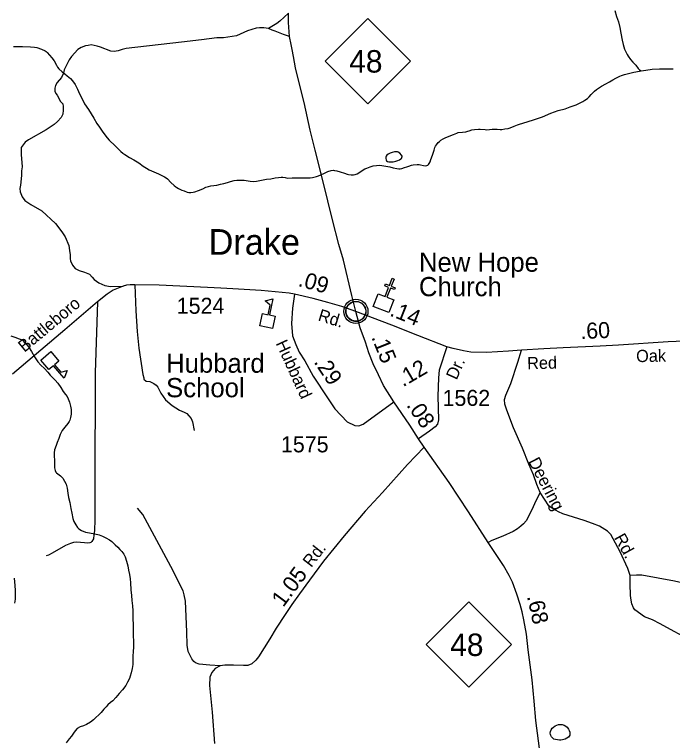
# Model space of a CAD drawing. Extents: x 2220236 to 2384410, y 720751 to 894131.
# Drawn here: x 2347089 to 2352224, y 831598 to 837260 of the extents above; entities that cross this region are included whole.
import ezdxf

# ---------------------------------------------------------------- set-up
doc = ezdxf.new("R2010")
doc.units = 0
doc.layers.add('Default', color=7, linetype='Continuous')

msp = doc.modelspace()

# ---------------------------------------------------------------- linework, layer by layer
at = {"layer": 'Default'}
for points in [[(2349226.6, 837270.7), (2349158.9, 837206.8), (2349135.1, 837188.6), (2349071.6, 837149.8)], [(2349752.8, 834944.9), (2349722.3, 835068.9), (2349656, 835342.9), (2349620.9, 835466.5), (2349571.2, 835657.6), (2349497.9, 835956.2), (2349436.4, 836202.3), (2349397.1, 836356.8), (2349350, 836574.2), (2349318.6, 836697.2), (2349282, 836843.9), (2349265, 836932), (2349254.5, 836986.2), (2349247.5, 837026.3), (2349235.3, 837089.2), (2349228.3, 837197.4), (2349226.6, 837270.7)], [(2351772.7, 837291.9), (2351787.1, 837243.3), (2351801.6, 837202.2), (2351812.2, 837159.9), (2351821, 837114.3), (2351831.4, 837060.6), (2351837.8, 837024.8), (2351843, 837008.6), (2351850.3, 836990.8), (2351860.4, 836968.9), (2351870.7, 836949), (2351878.9, 836934.5), (2351897.3, 836909), (2351915.6, 836887.5), (2351937.9, 836863.8), (2351956.3, 836839.9), (2351967.2, 836828.8), (2351978.4, 836820.4)], [(2349071.6, 837149.8), (2349035.5, 837157.3), (2348999.5, 837157), (2348973.6, 837154.6), (2348905.9, 837131.8), (2348820.3, 837094.9), (2348718.6, 837077.5), (2348668.6, 837077.1), (2348546.9, 837063.5), (2348393.1, 837043.6), (2347959.9, 836994.5), (2347929.9, 836988.3), (2347898, 836975.7), (2347866.2, 836971.4), (2347840.1, 836973.2), (2347759.7, 837006.1), (2347733.6, 837013.8), (2347687.6, 837023.2), (2347663.5, 837019), (2347641.7, 837014.7), (2347609.8, 837002.4), (2347584, 836985.9), (2347532.7, 836931.4), (2347515.1, 836905.3), (2347476, 836828.8), (2347470.3, 836802.8), (2347454.7, 836768.5), (2347421.2, 836730.2), (2347409.4, 836706.1), (2347403.6, 836686), (2347404, 836662), (2347410.1, 836644.1), (2347420.4, 836632.1), (2347446.9, 836582.5), (2347465.1, 836562.7), (2347467.3, 836542.8), (2347467.7, 836514.8), (2347466.2, 836482.7), (2347452.4, 836456.5), (2347422.9, 836424.3), (2347397, 836402), (2347335.7, 836361.3), (2347196.6, 836283.6), (2347172.9, 836265.4), (2347162.9, 836255.2), (2347139.4, 836223), (2347140, 836169), (2347147.2, 836071.1), (2347143.5, 836041.1), (2347141.9, 836005), (2347134.9, 835928.9), (2347129.1, 835902.8), (2347133.6, 835877), (2347147.9, 835839.2), (2347168.4, 835809.4), (2347216.7, 835778), (2347301.3, 835729), (2347408.4, 835630.3), (2347457.1, 835564.9), (2347483.7, 835525.4), (2347512.4, 835459.7), (2347516.8, 835419.7), (2347523.2, 835385.7), (2347523.7, 835355.7), (2347525.9, 835339.8), (2347542.2, 835304), (2347562.6, 835280.3), (2347592.7, 835262.7), (2347634.8, 835251.2), (2347675, 835235.6), (2347695.2, 835211.9), (2347709.6, 835192), (2347745.9, 835166.5), (2347794.1, 835147.1), (2347838.1, 835137.7), (2347937.5, 835142.2)], [(2349235.3, 837089.2), (2349188.2, 837103.1), (2349123.8, 837130.5), (2349099.7, 837138.1), (2349071.6, 837149.8)], [(2347079.8, 837010.7), (2347151.6, 837010.3), (2347213.8, 837007), (2347243.5, 837004.2), (2347262, 837001.7), (2347298.2, 836990.1), (2347328.3, 836976.5), (2347336.1, 836970.9), (2347344.2, 836964.7), (2347362.5, 836942.5), (2347378.7, 836922.8), (2347397.1, 836898.9), (2347415.6, 836863.6), (2347425.4, 836849.2), (2347435.8, 836835.5), (2347460.3, 836813.5), (2347480.4, 836798), (2347500.7, 836782.4), (2347524.9, 836760.4), (2347541, 836743), (2347561.3, 836713.6), (2347579.8, 836677.3), (2347596.4, 836641.9), (2347616.7, 836601.7), (2347635.3, 836564), (2347665.7, 836520), (2347686.1, 836486.3), (2347706.6, 836451.1), (2347731.2, 836411.1), (2347751.4, 836381.7), (2347771.7, 836351.3), (2347794.2, 836321.7), (2347812.3, 836297.9), (2347828.5, 836278.8), (2347836.7, 836270.3), (2347865, 836245.2), (2347893.4, 836216.8), (2347919.7, 836191.6), (2347935, 836179.1), (2347949.9, 836168.3), (2347986.2, 836145.8), (2348020.5, 836126.8), (2348058.9, 836102.8), (2348093.1, 836077.3), (2348117.7, 836060.9), (2348139.2, 836048), (2348175.7, 836032.1), (2348211.7, 836017.2), (2348237.8, 836005.1), (2348259.9, 835993.9), (2348273.4, 835985.2), (2348282.3, 835977.4), (2348308.7, 835949.9), (2348334.9, 835926.3), (2348347.5, 835915.4), (2348355.6, 835910.8), (2348369, 835903.1), (2348393.5, 835891), (2348411.5, 835883.5), (2348435.5, 835875.3), (2348449.4, 835872.6), (2348465.5, 835871.6), (2348482.2, 835873.3), (2348495.5, 835876.1), (2348525.3, 835886.5), (2348557.2, 835899.3), (2348582.9, 835913.5), (2348602.4, 835919.2), (2348620.9, 835923.9), (2348668.9, 835930.2), (2348697.2, 835936.2), (2348722.9, 835941.2), (2348750.5, 835948.9), (2348774.4, 835957.5), (2348802.4, 835964.2), (2348824, 835966.7), (2348844.6, 835968.5), (2348880.4, 835966.7)], [(2350879.8, 836362.6), (2350891.6, 836363.1), (2350915.7, 836367.4), (2350940.5, 836371.7), (2350957.7, 836375.6), (2350989.4, 836388.4), (2351014.5, 836399.3), (2351029.4, 836404.8), (2351091, 836423.1), (2351146.7, 836441.8), (2351208.5, 836463), (2351274.4, 836489.7), (2351332, 836510.1), (2351385.9, 836524.4), (2351425.7, 836539.2), (2351471.6, 836555.8), (2351503.5, 836570.3), (2351525.3, 836582.7), (2351541, 836592.5), (2351560.8, 836605.4), (2351574.8, 836616.9), (2351590.4, 836635.5), (2351614.3, 836661.8), (2351630.8, 836675.6), (2351645.8, 836686.1), (2351669.8, 836700.2), (2351704.5, 836719.6), (2351731.4, 836734.9), (2351759.3, 836751.4), (2351781.1, 836763.8), (2351813, 836779.9), (2351824.9, 836784.6), (2351848.6, 836792.2), (2351880.7, 836800.7), (2351922.4, 836809), (2351966.3, 836818.3), (2351978.4, 836820.4)], [(2351978.4, 836820.4), (2352016.2, 836826.9), (2352066.2, 836832.9), (2352122.2, 836836.2), (2352178.3, 836836.8), (2352228.1, 836837.2)], [(2348880.4, 835966.7), (2348928.6, 835959.5), (2348950.7, 835958.1), (2348976.5, 835959.8), (2349054.3, 835975.5), (2349088.3, 835979.2), (2349122.2, 835985.5), (2349148.3, 835989.8), (2349170.2, 835992.4), (2349184, 835992.3), (2349202.2, 835988.7), (2349220.4, 835984.6), (2349256.1, 835985.4), (2349304.4, 835985.7), (2349352.2, 835986.7), (2349396.2, 835986.8), (2349414.8, 835988.6), (2349446.1, 835995.4), (2349461.6, 836002), (2349503.8, 836020.1), (2349533.8, 836034.5), (2349559.7, 836042.7), (2349577.6, 836045.1), (2349586.9, 836043.9), (2349603.7, 836041.3), (2349629.6, 836034.1), (2349663.9, 836022.4), (2349684.2, 836016), (2349694.1, 836013.1), (2349715.3, 836010.7), (2349734, 836008.8), (2349747.7, 836012), (2349761.9, 836017.5), (2349783.7, 836029.9), (2349801.6, 836042.1), (2349823.4, 836055.2), (2349837.2, 836062.3), (2349863.4, 836072.6), (2349889, 836079.2), (2349913.1, 836083.5), (2349937.1, 836083.8), (2349955.6, 836081.9), (2349971, 836080.3), (2350017.4, 836070.7), (2350045.2, 836065.2), (2350071.4, 836058.8), (2350087.2, 836057.1), (2350099.3, 836057.6), (2350111.1, 836059.7), (2350133.4, 836066.2), (2350149.3, 836071.8), (2350167.1, 836078.4), (2350186.2, 836084.1), (2350201.2, 836087), (2350231, 836089.2), (2350246.4, 836088.9), (2350257, 836087.7), (2350281.2, 836081.4), (2350297.3, 836079.5), (2350307.1, 836081.5), (2350313.2, 836084.4), (2350319.2, 836090.2), (2350325.1, 836098.7), (2350332.8, 836112.1), (2350338.7, 836128.1), (2350352, 836162.1), (2350363.8, 836203), (2350370.2, 836222.9), (2350375.4, 836233), (2350383.1, 836244.8), (2350395, 836260.7), (2350406, 836270.4), (2350416.9, 836279), (2350433.8, 836290.2), (2350448.6, 836297.4), (2350480.2, 836310.2), (2350514.1, 836324.7), (2350541.9, 836335.7), (2350551.9, 836338.7), (2350585.9, 836343.4), (2350610.1, 836346), (2350627.7, 836349), (2350638, 836352.1), (2350657.7, 836360.1), (2350679.9, 836362.6), (2350710.7, 836365.5), (2350721.8, 836367), (2350762.7, 836362.1), (2350775.8, 836361.6), (2350817.7, 836366), (2350835.7, 836366.7), (2350855.5, 836364.9), (2350879.8, 836362.6)], [(2350080, 836120.8), (2350094.5, 836127), (2350104.4, 836133.3), (2350108.5, 836137.4), (2350111.9, 836144.1), (2350114.2, 836151.7), (2350114.3, 836155.7), (2350108.1, 836163.6), (2350096.1, 836177.3), (2350083.5, 836186.6), (2350077.8, 836189.6), (2350068.3, 836189.9), (2350054.6, 836188.7), (2350036, 836184.7), (2350019.9, 836178.1), (2350004.1, 836170.2), (2349994.2, 836163.9), (2349988.3, 836156.4), (2349986.2, 836150.5), (2349986.5, 836135.7), (2349988.6, 836125.3), (2349992.8, 836117.9), (2349998.9, 836114.2), (2350008.9, 836110.4), (2350018.4, 836110.1), (2350028.9, 836110.5), (2350044.9, 836111.8), (2350064.7, 836116.9), (2350080, 836120.8)], [(2349273, 835077.6), (2349231.2, 835086.3), (2349014.8, 835107.3), (2348793.3, 835121.2), (2348697.9, 835124.4), (2348593.8, 835131.2), (2348216.7, 835149.2), (2348026.5, 835152.7), (2347991.6, 835152.7), (2347961.9, 835149.2), (2347937.5, 835142.2), (2347859, 835110.8), (2347811.9, 835077.6), (2347735.1, 835018.2), (2347480.4, 834801.8), (2347073.9, 834456.1)], [(2348026.5, 835152.7), (2348036.4, 834948.1), (2348046.3, 834788.2), (2348059.9, 834656.5), (2348090.2, 834452.9), (2348098.6, 834425), (2348098.7, 834417), (2348114.9, 834401.2), (2348144.9, 834397.5), (2348177.2, 834382), (2348195.3, 834368.1), (2348207.5, 834354.4), (2348230.1, 834306.5), (2348266.6, 834255), (2348319.1, 834209.7), (2348375.5, 834174.4), (2348411.8, 834158.9), (2348433.9, 834147.2), (2348450.1, 834131.2), (2348466.2, 834109.5), (2348478.7, 834083.6), (2348491.5, 834015.9)], [(2349273, 835077.6), (2349259.1, 834969.4), (2349250.4, 834850.6), (2349257.3, 834754.6), (2349283.5, 834686.5), (2349309.7, 834625.4), (2349353.3, 834559.1), (2349418.7, 834440.4), (2349532.1, 834269.3), (2349588, 834183.8), (2349683.9, 834084.2), (2349745, 834054.6), (2349776.4, 834052.8), (2349809.5, 834065), (2350050.3, 834237.9)], [(2349752.8, 834944.9), (2349642.9, 834981.6), (2349534.7, 835013), (2349420.5, 835044.4), (2349273, 835077.6)], [(2347735.1, 835018.2), (2347718.4, 834464.5), (2347717.9, 834162.5), (2347715.3, 833884.5), (2347714.4, 833618.5), (2347716.5, 833448.7), (2347716, 833318.7), (2347713.1, 833234.7), (2347707.4, 833200.6), (2347705.9, 833170.6), (2347692.1, 833150.4), (2347684.2, 833142.5), (2347676.2, 833138.3), (2347660.3, 833136.1), (2347634.3, 833139.8), (2347572.2, 833145.1), (2347548.1, 833142.7), (2347524.3, 833134.5), (2347486.5, 833118), (2347383.3, 833058.7), (2347353.5, 833044.5), (2347335.5, 833038.2)], [(2350462, 834669.1), (2350237, 834756.4), (2350033.7, 834836.7), (2349752.8, 834944.9)], [(2350050.3, 834237.9), (2349968.3, 834367.1), (2349928.2, 834449.1), (2349888, 834534.7), (2349853.1, 834621.9), (2349827, 834705.7), (2349786.9, 834815.7), (2349752.8, 834944.9)], [(2347060.7, 834755), (2347090.8, 834743.1), (2347124.8, 834729.7), (2347147.1, 834721.4), (2347157.3, 834713.6), (2347165.2, 834704.1), (2347181.3, 834688.4), (2347203.8, 834660.7), (2347220.1, 834630.9), (2347244.7, 834590.9), (2347271.3, 834550.9), (2347295.3, 834525.6), (2347321.7, 834498.2), (2347348.1, 834470.4), (2347366.4, 834448.1), (2347382.5, 834430.7), (2347406.8, 834407.1), (2347427.1, 834385), (2347449.5, 834351.4), (2347467.8, 834319.3), (2347486.2, 834295.5), (2347498.3, 834279.6), (2347508.6, 834261.9), (2347516.8, 834237.7), (2347525.4, 834204.5), (2347531.6, 834180.2), (2347531.8, 834160.5), (2347530.2, 834142.4), (2347526.3, 834118.2), (2347520.6, 834096), (2347515.4, 834086.6), (2347505, 834069.8), (2347481.1, 834041.9), (2347461.6, 834015.5), (2347446, 833985.3), (2347434.2, 833953), (2347422.7, 833921.3), (2347412.8, 833898.6), (2347401.4, 833864.7), (2347397.5, 833840.5), (2347397.9, 833814.3), (2347400.4, 833784.9), (2347400.7, 833762.9), (2347400.9, 833740.6), (2347400.9, 833725.2), (2347405.4, 833703), (2347411.5, 833690.1), (2347417.6, 833684.8), (2347427.5, 833677), (2347447.8, 833661.4), (2347465.9, 833643.1), (2347478.4, 833620), (2347490.5, 833595.9), (2347499, 833565.7), (2347503.6, 833525.9), (2347509.8, 833493.9)], [(2353615.1, 834777.6), (2353316.8, 834761.4), (2353077.6, 834749.2), (2352632.6, 834725.7), (2352190, 834706.2), (2351802.6, 834681.9), (2351658.3, 834672.1), (2351369.7, 834659.2), (2351219.7, 834651.9), (2351045.6, 834642.9), (2350945.3, 834634.2), (2350772.6, 834623.7), (2350649.6, 834627.2), (2350593.8, 834635.9), (2350512.6, 834655.1), (2350462, 834669.1)], [(2350462, 834669.1), (2350404.2, 834484.8), (2350397.6, 834426.9), (2350392.6, 834284.5), (2350397.6, 834099), (2350391, 834065.9), (2350372.8, 834044.3), (2350328.1, 834011.2), (2350240.5, 833949.5)], [(2351192.4, 833532.4), (2351165.7, 833594), (2351138.1, 833668.8), (2351101.5, 833752.6), (2351054.3, 833876.5), (2350982.8, 834037.1), (2350930.5, 834175), (2350914.8, 834220.4), (2350914.1, 834256.8), (2350923.5, 834290.2), (2350961.9, 834381), (2351017.7, 834548.6), (2351045.6, 834642.9)], [(2350240.5, 833949.5), (2350173.3, 834058.1), (2350050.3, 834237.9)], [(2350284.8, 833885.4), (2350240.5, 833949.5)], [(2350284.8, 833885.4), (2350156.7, 833750.8), (2349959.6, 833530.8), (2349825.2, 833385.9), (2349660.4, 833193.9), (2349499.8, 832996.6), (2349391.7, 832848.2), (2349313.2, 832741.8), (2349253.9, 832658), (2349201.5, 832579.4), (2349129.8, 832474), (2349080.8, 832389.4), (2348993.9, 832249.4), (2348973, 832223.3), (2348941.6, 832195.3), (2348908.4, 832181.4), (2348875.3, 832181.4), (2348798.5, 832184.9), (2348730.5, 832184.9), (2348693.8, 832179.6), (2348655.4, 832160.4), (2348629.3, 832129), (2348613.6, 832090.6), (2348610.1, 832027.7), (2348631, 831820), (2348648.5, 831573.8)], [(2351414.5, 830571.2), (2351317.3, 830903.8), (2351280, 831067.6), (2351231.4, 831242.8), (2351198.9, 831437.5), (2351157.3, 831753.6), (2351143.3, 831903.8), (2351127.6, 832069.6), (2351098, 832303.9), (2351083.4, 832428), (2351063.9, 832539.2), (2351050, 832602.1), (2351035.2, 832658), (2351009.9, 832738.3), (2350975, 832832.5), (2350950.5, 832884.9), (2350905.2, 832963.5), (2350786.5, 833141.5), (2350633, 833382.4), (2350481.2, 833611.1), (2350284.8, 833885.4)], [(2351192.4, 833532.4), (2351157.1, 833466), (2351126, 833395.6), (2351081, 833311.2), (2351061.4, 833287), (2351041.6, 833268.7), (2351013.8, 833248.4), (2350980.2, 833228), (2350900.7, 833190.9), (2350815, 833158), (2350786.5, 833141.5)], [(2351894, 832885), (2351875.2, 832938.7), (2351815.8, 833070.1), (2351742.1, 833205.1), (2351717.8, 833230.8), (2351655.4, 833270), (2351599.1, 833291.3), (2351535, 833312.5), (2351368.4, 833364.5), (2351334.1, 833380.1), (2351279.7, 833413.5), (2351259.7, 833429.1), (2351192.4, 833532.4)], [(2347509.8, 833493.9), (2347520.3, 833454.3), (2347528.8, 833406.1), (2347535.2, 833370.3), (2347543.8, 833327.9), (2347552, 833304.6), (2347566.4, 833280.6), (2347580.8, 833258.9), (2347590.7, 833248.8), (2347611, 833235.5), (2347642.9, 833223.7), (2347673.1, 833216.1), (2347715.4, 833208.6), (2347749.2, 833201.1), (2347775.6, 833191.4), (2347801.7, 833177.7), (2347829.8, 833164), (2347848.1, 833150), (2347860.2, 833135.7), (2347874.2, 833122.5), (2347894.7, 833104.3), (2347910.7, 833088.6), (2347926.8, 833072.8), (2347943.1, 833051.5), (2347951.5, 833031.2), (2347963.8, 832995.6), (2347972.4, 832959.8), (2347978.8, 832925.6), (2347985.1, 832891.4), (2347991.4, 832858.2), (2347993.9, 832827.8), (2347996.5, 832773.7), (2348001.2, 832729.6), (2348003.5, 832689.6), (2348008.2, 832647.8), (2348012.3, 832610.2), (2348013.3, 832553.8), (2348015.8, 832493.9), (2348014.3, 832450.5), (2348014.9, 832411.8), (2348017.4, 832374.1), (2348016, 832328.1), (2348014.4, 832288), (2348012.6, 832258.4), (2348013.2, 832227.9), (2348011.4, 832191.7), (2348005.8, 832159.6), (2347998.4, 832125.5), (2347992.5, 832100), (2347984.8, 832080), (2347971.2, 832051.6), (2347957.5, 832025.4), (2347931.9, 831993.2), (2347906.2, 831964.2), (2347878.6, 831931.9), (2347855, 831908), (2347837.2, 831894.1), (2347817.2, 831875.2), (2347803.4, 831861.5), (2347785.8, 831841.1), (2347763.9, 831815), (2347746.3, 831796.8), (2347724.5, 831776.3), (2347704.5, 831758.4), (2347681, 831740), (2347651.2, 831721.7), (2347627.3, 831713.2), (2347601.4, 831703.3), (2347577.3, 831690.8), (2347561.6, 831674.4), (2347549.9, 831654.2), (2347534.1, 831632.3), (2347514.3, 831610.1), (2347490.6, 831579.6)], [(2348693.8, 832179.6), (2348611.8, 832184.9), (2348528.9, 832191.8), (2348501, 832202.3), (2348488.8, 832214.5), (2348472.9, 832235.1), (2348445.2, 832293.1), (2348436.5, 832340.2), (2348434.7, 832445), (2348424.3, 832684.1), (2348413.8, 832734.8), (2348405.1, 832764.4), (2348309.1, 832954.7), (2348089.3, 833361.5), (2348049.2, 833410.4)], [(2352735.4, 832873.4), (2352633.7, 832859.7), (2352574.2, 832849.2), (2352518.3, 832830.5), (2352448.8, 832809.6), (2352430.7, 832805.5), (2352406.7, 832805.1), (2352362.6, 832812.7), (2352240.4, 832841.1), (2351985.8, 832886.2), (2351941.9, 832887.6), (2351894, 832885)], [(2347085.3, 832862.8), (2347089.7, 832835.1), (2347091.8, 832807.3), (2347094.4, 832767.3), (2347094.9, 832732.9), (2347093.3, 832699), (2347087.7, 832668.6)], [(2352459.8, 832321.8), (2352378.8, 832367.2), (2352313.9, 832406.2), (2352237.7, 832448.3), (2352127.5, 832508.4), (2352067.5, 832539.2), (2352005.9, 832562.4), (2351931.3, 832615.6), (2351919, 832631.3), (2351906.7, 832663.2), (2351900.3, 832693.2), (2351895.8, 832729), (2351892.6, 832820.9), (2351894.3, 832853), (2351894, 832885)], [(2351270.8, 831643.3), (2351270.3, 831654.8), (2351272.4, 831667), (2351276.8, 831679.7), (2351284.2, 831693.1), (2351294.9, 831702.4), (2351308, 831711.1), (2351321.5, 831718.3), (2351333.9, 831722), (2351346.9, 831723.6), (2351363.7, 831722.6), (2351377.3, 831718.2), (2351392.1, 831710.6), (2351401.6, 831701.8), (2351412.1, 831686.8), (2351417.1, 831676.2), (2351421.6, 831662.6), (2351422.8, 831649.5), (2351422.9, 831638.7), (2351418.3, 831630.3), (2351411.1, 831622.8), (2351385.1, 831608.6), (2351366.3, 831601.9), (2351353.3, 831599.7), (2351342.1, 831600.3), (2351325.3, 831601.9), (2351310.1, 831605.5), (2351299.1, 831609), (2351285.1, 831620.9), (2351279, 831627.2), (2351273.3, 831636.8), (2351270.8, 831643.3)]]:
    msp.add_lwpolyline(points, dxfattribs=at)
for points in [[(2349513.3, 836896.9), (2349846.3, 837229.9), (2350179.3, 836896.9), (2349846.3, 836563.9)], [(2349927.7, 835082.3), (2349980.6, 835061.3), (2350008.8, 835132), (2349979.1, 835143.9), (2349985, 835158.7), (2350014.8, 835146.8), (2350037.1, 835202.7), (2350051.9, 835196.7), (2350029.6, 835140.9), (2350059.4, 835129), (2350053.4, 835114.2), (2350023.7, 835126), (2349995.5, 835055.3), (2350049, 835033.8), (2350009.5, 834935), (2349888.2, 834983.4)], [(2349002.9, 834833), (2349023.7, 834928.7), (2349068.7, 834918.9), (2349084.6, 834992.3), (2349043.8, 835026), (2349105.4, 835042.5), (2349078.1, 834916.9), (2349123.1, 834907.1), (2349102.3, 834811.4)], [(2349675.2, 834957.3), (2349676.2, 834962.9), (2349678, 834969.5), (2349680.9, 834976.7), (2349683.8, 834982.4), (2349687.2, 834988.2), (2349690.9, 834993.3), (2349694.9, 834997.7), (2349699.5, 835002.3), (2349705, 835006.9), (2349710.4, 835010.5), (2349715.3, 835013.4), (2349720.4, 835015.8), (2349725.8, 835018.1), (2349731.5, 835019.9), (2349735.8, 835021.1), (2349740.6, 835021.8), (2349744.8, 835022.6), (2349751.1, 835022.8), (2349755.6, 835022.7), (2349761.2, 835022.5), (2349766.1, 835021.7), (2349771, 835020.7), (2349776.1, 835019.3), (2349781.2, 835017.4), (2349787.9, 835014.5), (2349794.1, 835011), (2349799.2, 835007.4), (2349804.4, 835003.4), (2349807.7, 835000.3), (2349811.8, 834995.9), (2349815.7, 834991.2), (2349818.7, 834986.6), (2349821.9, 834981.6), (2349824.3, 834976.4), (2349826.4, 834971.4), (2349827.9, 834966.4), (2349829.2, 834961.8), (2349830.3, 834955.8), (2349830.9, 834951.1), (2349831.2, 834945.1), (2349831, 834939.3), (2349830.4, 834933.6), (2349829.5, 834928.1), (2349827.8, 834922), (2349826, 834916.1), (2349823.7, 834911.1), (2349820.5, 834905.1), (2349817.2, 834899.7), (2349813.8, 834895), (2349809.5, 834890.3), (2349804.3, 834885.3), (2349799.2, 834881.2), (2349794.2, 834877.8), (2349789.9, 834875.3), (2349783.1, 834872), (2349775.9, 834869.3), (2349770, 834867.8), (2349763.4, 834866.5), (2349759, 834866.1), (2349754.5, 834865.8), (2349748.9, 834865.8), (2349744.6, 834866.2), (2349739, 834867), (2349733.1, 834868.3), (2349728.5, 834869.6), (2349723.3, 834871.4), (2349718.7, 834873.4), (2349714.8, 834875.7), (2349708, 834879.7), (2349702.4, 834884), (2349697.5, 834888.5), (2349693, 834893.4), (2349689.9, 834897.3), (2349686.9, 834901.5), (2349682.8, 834908.6), (2349681.1, 834912.1), (2349679.3, 834916.2), (2349676.8, 834924.4), (2349675.2, 834931.4), (2349674.5, 834936.6), (2349674.2, 834942.9), (2349674.1, 834947.6), (2349674.7, 834954)], [(2347370.8, 834631.4), (2347434.7, 834557.2), (2347399.8, 834527.2), (2347448.9, 834470.3), (2347500.3, 834482.6), (2347476.5, 834423.5), (2347392.6, 834520.9), (2347357.7, 834490.9), (2347293.8, 834565)], [(2350301.5, 832346.7), (2350634.5, 832679.7), (2350967.5, 832346.7), (2350634.5, 832013.7)]]:
    msp.add_lwpolyline(points, close=True, dxfattribs=at)
for centre, radius in [((2349752.8, 834944.9), 94.3), ((2349752.6, 834945.2), 76.7)]:
    msp.add_circle(centre, radius, dxfattribs=at)

# ---------------------------------------------------------------- texts
for s, height, p in [('48', 175, (2349700.4, 836807.2)), ('Drake', 200, (2348603.5, 835386.2)), ('New Hope', 150, (2350245.1, 835253.7)), ('Church', 150, (2350245.1, 835062.7)), ('1524', 125, (2348354.6, 834925.8)), ('Hubbard', 150, (2348271.5, 834465.8)), ('School', 150, (2348271.5, 834274.8)), ('1562', 125, (2350429.3, 834207.3)), ('1575', 125, (2349168.1, 833845.2)), ('48', 175, (2350488.7, 832257))]:
    msp.add_text(s, height=height, dxfattribs=at).set_placement(p)
for s, height, rotation, p in [('.09', 125, 344.6243, (2349296, 835143.3)), ('Battleboro', 95, 39.7988, (2347166, 834620.9)), ('.14', 125, 338.441, (2350010.6, 834913)), ('Rd.', 95, 342.8534, (2349451.3, 834874.7)), ('.60', 125, 2.5751, (2351507, 834727.9)), ('Hubbard', 95, 294.5332, (2349125.3, 834695.9)), ('.15', 125, 291.7894, (2349872, 834743.2)), ('Oak', 95, 1.032, (2351941, 834548.5)), ('Red', 95, 1.1782, (2351090.6, 834493.4)), ('.29', 125, 303.5383, (2349421.2, 834549.8)), ('.12', 125, 30.4268, (2350120.8, 834351.8)), ('Dr.', 95, 65.806, (2350538.7, 834404.5)), ('.08', 125, 304.3731, (2350143.4, 834212.5)), ('Deering', 95, 297.388, (2351095.5, 833775.6)), ('Rd.', 95, 299.1406, (2351765.1, 833179.6)), ('Rd.', 95, 52.1483, (2349404.5, 832941.6)), ('1.05', 125, 53.4611, (2349185.7, 832631.5)), ('.68', 125, 282.5213, (2351087.4, 832721.8))]:
    msp.add_text(s, height=height, rotation=rotation, dxfattribs=at).set_placement(p)

doc.saveas('drawing.dxf')
